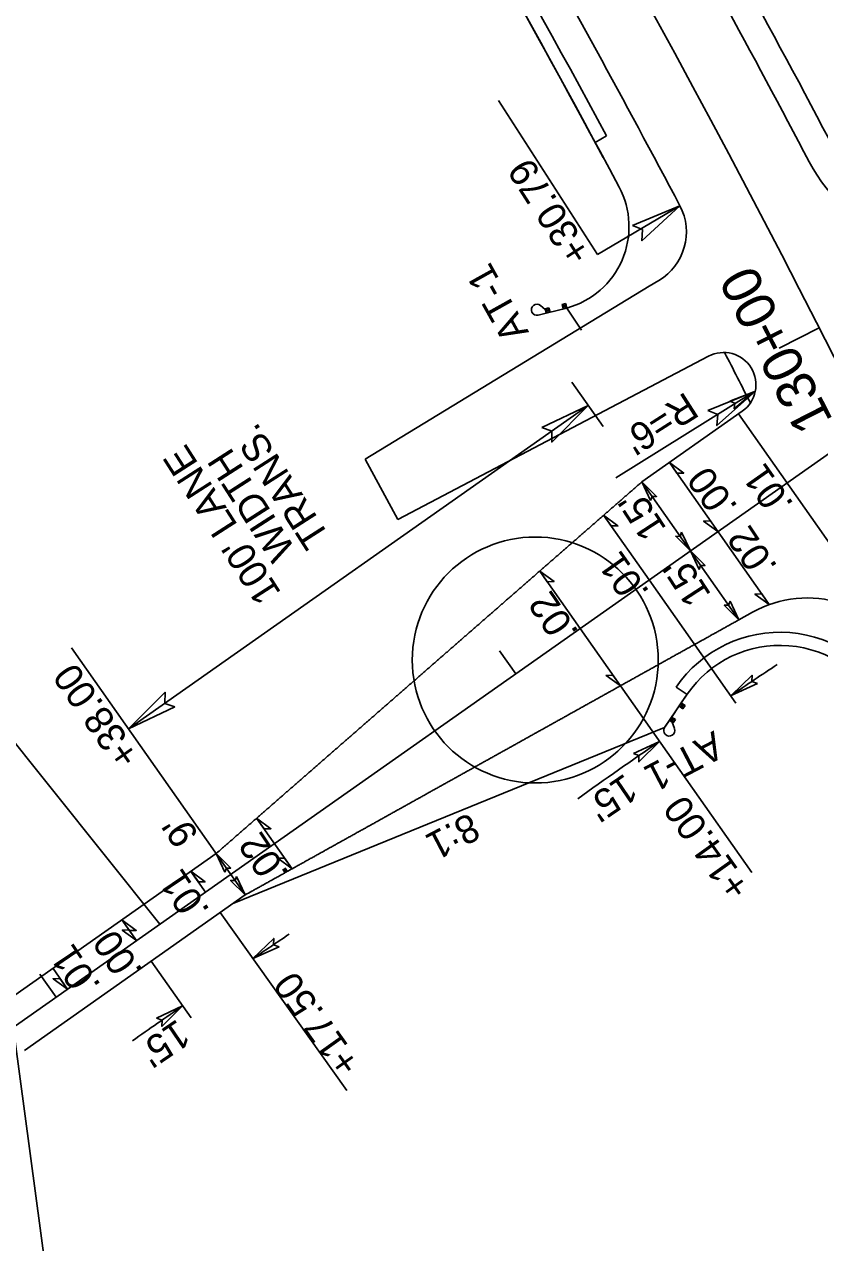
# Model space of a CAD drawing. Extents: x 472216 to 481979, y 489069 to 507339.
# Drawn here: x 477543.7 to 477685.2, y 499398.5 to 499615.3 of the extents above; entities that cross this region are included whole.
import ezdxf

# ---------------------------------------------------------------- set-up
doc = ezdxf.new("R2010")
doc.units = 0
for name, color, linetype in [('Old_Level_12', 7, 'Continuous'), ('Prop Drainage Structure Drop Inlet Grate 2 Narrow Slots and Sag Grates 840 24 CELL', 7, 'Continuous'), ('Prop Drainage Structure Drop Inlet Grate 2 Wide Slots and Sag Grates 840 22 Label', 7, 'Continuous'), ('Prop Drainage Structure Outlet Berm Ditch 850 10 CELL', 7, 'Continuous'), ('Prop Drainage Structure Pipe CSP 15in', 7, 'Continuous'), ('Prop Drainage Structure Pipe Plug CELL', 7, 'Continuous'), ('Prop Drainage Structure Pipe RCP 24in Class III Label', 7, 'Continuous'), ('Prop Drainage Structure Tops and Inverts LABEL', 7, 'Continuous'), ('Prop Earthen Structure False Sump CELL', 7, 'Continuous'), ('Prop Erosion Embankment Toe Protection CELL', 7, 'Continuous'), ('Sheet Block Revision CELL', 7, 'Continuous'), ('Sheet North Arrow Point CELL', 7, 'Continuous'), ('Sheet PE Seal Cell', 7, 'Continuous'), ('Sheet Plot Border Outside CELL', 7, 'Continuous'), ('Sheet Profile Grid Major CELL', 7, 'Continuous'), ('Sheet Profile Grid Minor CELL', 7, 'Continuous')]:
    doc.layers.add(name, color=color, linetype=linetype)

msp = doc.modelspace()

# ---------------------------------------------------------------- linework, layer by layer
at = {"layer": 'Old_Level_12'}
msp.add_line((477541.97, 499435.17), (477550.29, 499372.98), dxfattribs=at)
at = {"layer": 'Prop Drainage Structure Drop Inlet Grate 2 Narrow Slots and Sag Grates 840 24 CELL'}
for points in [[(477658.5, 499537.3), (477661.05, 499535.43), (477659.83, 499535.41)], [(477646.78, 499527.9), (477649.32, 499526.02), (477648.11, 499526.01)], [(477667.13, 499525.02), (477664.58, 499526.89), (477665.79, 499526.91)], [(477635.41, 499517.98), (477637.96, 499516.1), (477636.74, 499516.09)], [(477676.27, 499512.02), (477673.71, 499513.89), (477674.93, 499513.91)], [(477649.76, 499497.56), (477647.21, 499499.43), (477648.43, 499499.45)], [(477585.04, 499474.01), (477587.58, 499472.13), (477586.37, 499472.12)], [(477591.36, 499465.01), (477588.8, 499466.88), (477590.02, 499466.9)], [(477573.33, 499464.57), (477575.87, 499462.69), (477574.66, 499462.67)], [(477561.07, 499455.94), (477563.61, 499454.06), (477562.4, 499454.05)], [(477563.66, 499452.25), (477561.11, 499454.11), (477562.32, 499454.13)], [(477551.39, 499443.62), (477548.82, 499445.46), (477550.04, 499445.49)]]:
    msp.add_lwpolyline(points, close=True, dxfattribs=at)
at = {"layer": 'Prop Drainage Structure Drop Inlet Grate 2 Wide Slots and Sag Grates 840 22 Label'}
for p, q in [((477670.77, 499545.93), (477698.25, 499506.86)), ((477658.5, 499537.3), (477676.27, 499512.02)), ((477646.78, 499527.9), (477654.86, 499516.4)), ((477635.41, 499517.98), (477649.76, 499497.56)), ((477654.86, 499516.4), (477670.33, 499494.46)), ((477673.17, 499464.36), (477649.76, 499497.56)), ((477585.04, 499474.01), (477591.36, 499465.01)), ((477573.34, 499464.56), (477575.93, 499460.88)), ((477561.07, 499455.93), (477563.66, 499452.25)), ((477601.08, 499425.54), (477578.54, 499457.22)), ((477548.8, 499447.3), (477551.39, 499443.62)), ((477573.36, 499438.49), (477566.25, 499448.57))]:
    msp.add_line(p, q, dxfattribs=at)
for points in [[(477674.17, 499497.97), (477669.48, 499495.86), (477673.2, 499499.45), (477673.17, 499498.35)], [(477652.08, 499485.51), (477656.73, 499487.67), (477653.06, 499484.04), (477653.08, 499485.15)], [(477589.05, 499451.13), (477584.36, 499449.03), (477588.08, 499452.62), (477588.05, 499451.51)], [(477567.2, 499438.45), (477571.86, 499440.61), (477568.19, 499436.97), (477568.21, 499438.08)]]:
    msp.add_lwpolyline(points, close=True, dxfattribs=at)
for centre, start, end in [((478181.28, 498743.42), 123.6029, 124.21748), ((478171.52, 498737.28), 124.45106, 125.57021), ((478096.09, 498696.54), 123.72623, 124.21748), ((478086.65, 498690.22), 124.45106, 125.13332)]:
    msp.add_arc(centre, 910, start, end, dxfattribs=at)
at = {"layer": 'Prop Drainage Structure Outlet Berm Ditch 850 10 CELL'}
for points in [[(477651.94, 499579.44), (477660.36, 499582.98), (477653.6, 499576.76), (477653.7, 499578.73)], [(477665.33, 499546.56), (477673.79, 499550), (477666.95, 499543.86), (477667.08, 499545.83)], [(477669.26, 499548.24), (477673.54, 499549.85), (477670.04, 499546.87), (477670.13, 499547.85)], [(477635.78, 499543.52), (477644.04, 499547.43), (477637.55, 499540.92), (477637.57, 499542.89)], [(477655.15, 499530.55), (477653.59, 499533.85), (477656.2, 499531.26), (477655.41, 499531.26)], [(477660.66, 499524.88), (477662.22, 499521.58), (477659.61, 499524.17), (477660.4, 499524.16)], [(477663.78, 499518.28), (477662.22, 499521.58), (477664.83, 499518.99), (477664.04, 499518.99)], [(477669.29, 499512.61), (477670.85, 499509.31), (477668.25, 499511.9), (477669.03, 499511.89)], [(477570.5, 499493.81), (477562.24, 499489.9), (477568.73, 499496.41), (477568.71, 499494.44)], [(477579.4, 499464.43), (477577.84, 499467.73), (477580.44, 499465.14), (477579.66, 499465.14)], [(477581.45, 499463.67), (477583.02, 499460.37), (477580.41, 499462.96), (477581.2, 499462.95)]]:
    msp.add_lwpolyline(points, close=True, dxfattribs=at)
at = {"layer": 'Prop Drainage Structure Pipe Plug CELL'}
for p, q in [((477636.82, 499563.93), (477635.16, 499563.52)), ((477635.55, 499565.24), (477636.4, 499564.55)), ((477636.37, 499564.65), (477637.05, 499564.82)), ((477636.57, 499563.87), (477636.37, 499564.65)), ((477637.25, 499564.03), (477636.37, 499564.65)), ((477636.57, 499563.87), (477636.48, 499564.21)), ((477636.57, 499563.87), (477636.48, 499564.21)), ((477636.57, 499563.87), (477637.05, 499564.82)), ((477637.25, 499564.03), (477636.57, 499563.87)), ((477636.69, 499563.9), (477636.82, 499563.93)), ((477636.69, 499563.9), (477636.82, 499563.93)), ((477640.26, 499564.78), (477636.82, 499563.93)), ((477637.05, 499564.82), (477637.25, 499564.03)), ((477639.39, 499565.39), (477640.07, 499565.56)), ((477639.58, 499564.61), (477639.39, 499565.39)), ((477640.26, 499564.78), (477639.39, 499565.39)), ((477639.58, 499564.61), (477640.07, 499565.56)), ((477640.26, 499564.78), (477639.58, 499564.61)), ((477640.07, 499565.56), (477640.26, 499564.78)), ((477660.61, 499494.53), (477658.61, 499491.6)), ((477660.61, 499494.53), (477660.21, 499493.95)), ((477661.27, 499494.07), (477660.61, 499494.53)), ((477660.61, 499494.53), (477660.88, 499493.5)), ((477660.21, 499493.95), (477661.27, 499494.07)), ((477660.21, 499493.95), (477660.88, 499493.5)), ((477660.88, 499493.5), (477661.27, 499494.07)), ((477658.61, 499491.6), (477657.64, 499490.18)), ((477658.89, 499492.01), (477658.5, 499491.44)), ((477658.5, 499491.44), (477659.56, 499491.56)), ((477658.5, 499491.44), (477658.79, 499491.24)), ((477658.5, 499491.44), (477658.79, 499491.24)), ((477658.5, 499491.44), (477659.16, 499490.98)), ((477658.57, 499491.55), (477658.64, 499491.66)), ((477658.57, 499491.55), (477658.64, 499491.66)), ((477659.56, 499491.56), (477658.89, 499492.01)), ((477658.89, 499492.01), (477659.16, 499490.98)), ((477659.39, 499489.95), (477659.01, 499491.09)), ((477659.16, 499490.98), (477659.56, 499491.56))]:
    msp.add_line(p, q, dxfattribs=at)
for centre, major_axis, start_param, end_param in [((477634.92, 499564.48), (0.238, -0.964), 2.210226, 6.283185), ((477658.46, 499489.62), (0.82, -0.56), 3.141593, 7.214552)]:
    msp.add_ellipse(centre, major_axis=major_axis, ratio=0.995379, start_param=start_param, end_param=end_param, dxfattribs=at)
at = {"layer": 'Prop Drainage Structure Pipe RCP 24in Class III Label'}
for p, q in [((477647.31, 499595.39), (477645.27, 499594.26)), ((477654.89, 499568.69), (477604.36, 499537.92)), ((477654.89, 499568.69), (477656.6, 499569.7)), ((477665.45, 499556.2), (477610.16, 499527.16)), ((477653.59, 499533.85), (477671.45, 499546.41)), ((477610.16, 499527.16), (477604.36, 499537.92)), ((477673.29, 499510.67), (477670.85, 499509.31)), ((477659.71, 499497.34), (477661.63, 499496.03)), ((477538.52, 499440.07), (477577.84, 499467.73)), ((477543.7, 499432.71), (477583.02, 499460.37))]:
    msp.add_line(p, q, dxfattribs=at)
for centre, radius, start, end in [((475792.47, 498595.18), 2137, 27.76736, 31.27221), ((475792.47, 498595.18), 2113, 27.87148, 31.27221), ((477709.93, 499604.75), 30, 207.7674, 289.311), ((477651.52, 499578.31), 10, 300.535, 27.8715), ((477668.15, 499551.12), 5.75, 305.1222, 117.9534), ((477683.03, 499493.2), 20, 25.4079, 119.1278)]:
    msp.add_arc(centre, radius, start, end, dxfattribs=at)
for points in [[(477653.59, 499533.85), (477653.08, 499533.4), (477652.57, 499532.96), (477652.05, 499532.51), (477651.54, 499532.06), (477651.03, 499531.61), (477650.52, 499531.17), (477650.01, 499530.72), (477649.5, 499530.27), (477648.98, 499529.83), (477648.47, 499529.38), (477647.96, 499528.93), (477647.45, 499528.49), (477646.94, 499528.04), (477646.42, 499527.59), (477645.91, 499527.15), (477645.4, 499526.7), (477644.89, 499526.25), (477644.38, 499525.81), (477643.87, 499525.36), (477643.35, 499524.91), (477642.84, 499524.47), (477642.33, 499524.02), (477641.82, 499523.57), (477641.31, 499523.13), (477640.79, 499522.68), (477640.28, 499522.23), (477639.77, 499521.79), (477639.26, 499521.34), (477638.75, 499520.89), (477638.24, 499520.45), (477637.72, 499520), (477637.21, 499519.55), (477636.7, 499519.11), (477636.19, 499518.66), (477635.68, 499518.21), (477635.16, 499517.77), (477634.65, 499517.32), (477634.14, 499516.87), (477633.63, 499516.43), (477633.12, 499515.98), (477632.61, 499515.53), (477632.09, 499515.08), (477631.58, 499514.64), (477631.07, 499514.19), (477630.56, 499513.74), (477630.05, 499513.3), (477629.53, 499512.85), (477629.02, 499512.4), (477628.51, 499511.96), (477628, 499511.51), (477627.49, 499511.06), (477626.98, 499510.62), (477626.46, 499510.17), (477625.95, 499509.72), (477625.44, 499509.28), (477624.93, 499508.83), (477624.42, 499508.38), (477623.9, 499507.94), (477623.39, 499507.49), (477622.88, 499507.04), (477622.37, 499506.6), (477621.86, 499506.15), (477621.34, 499505.7), (477620.83, 499505.26), (477620.32, 499504.81), (477619.81, 499504.36), (477619.3, 499503.92), (477618.79, 499503.47), (477618.27, 499503.02), (477617.76, 499502.58), (477617.25, 499502.13), (477616.74, 499501.68), (477616.23, 499501.24), (477615.71, 499500.79)], [(477670.85, 499509.31), (477670.26, 499508.98), (477669.66, 499508.65), (477669.07, 499508.32), (477668.48, 499507.99), (477667.88, 499507.66), (477667.29, 499507.33), (477666.7, 499507), (477666.1, 499506.67), (477665.51, 499506.33), (477664.92, 499506), (477664.32, 499505.67), (477663.73, 499505.34), (477663.14, 499505.01), (477662.54, 499504.68), (477661.95, 499504.35), (477661.35, 499504.02), (477660.76, 499503.69), (477660.17, 499503.36), (477659.57, 499503.03), (477658.98, 499502.7), (477658.39, 499502.37), (477657.79, 499502.04), (477657.2, 499501.7), (477656.61, 499501.37), (477656.01, 499501.04), (477655.42, 499500.71), (477654.83, 499500.38), (477654.23, 499500.05), (477653.64, 499499.72), (477653.05, 499499.39), (477652.45, 499499.06), (477651.86, 499498.73), (477651.27, 499498.4), (477650.67, 499498.07), (477650.08, 499497.74), (477649.49, 499497.41), (477648.89, 499497.07), (477648.3, 499496.74), (477647.7, 499496.41), (477647.11, 499496.08), (477646.52, 499495.75), (477645.92, 499495.42), (477645.33, 499495.09), (477644.74, 499494.76), (477644.14, 499494.43), (477643.55, 499494.1), (477642.96, 499493.77), (477642.36, 499493.44), (477641.77, 499493.11), (477641.18, 499492.78), (477640.58, 499492.45), (477639.99, 499492.11), (477639.4, 499491.78), (477638.8, 499491.45), (477638.21, 499491.12), (477637.62, 499490.79), (477637.02, 499490.46), (477636.43, 499490.13), (477635.84, 499489.8), (477635.24, 499489.47), (477634.65, 499489.14), (477634.06, 499488.81), (477633.46, 499488.48), (477632.87, 499488.15), (477632.27, 499487.82), (477631.68, 499487.48), (477631.09, 499487.15), (477630.49, 499486.82), (477629.9, 499486.49), (477629.31, 499486.16), (477628.71, 499485.83), (477628.12, 499485.5), (477627.53, 499485.17), (477626.93, 499484.84)], [(477615.71, 499500.79), (477615.2, 499500.34), (477614.69, 499499.89), (477614.18, 499499.45), (477613.67, 499499), (477613.16, 499498.55), (477612.64, 499498.11), (477612.13, 499497.66), (477611.62, 499497.21), (477611.11, 499496.77), (477610.6, 499496.32), (477610.08, 499495.87), (477609.57, 499495.43), (477609.06, 499494.98), (477608.55, 499494.53), (477608.04, 499494.09), (477607.53, 499493.64), (477607.01, 499493.19), (477606.5, 499492.75), (477605.99, 499492.3), (477605.48, 499491.85), (477604.97, 499491.41), (477604.45, 499490.96), (477603.94, 499490.51), (477603.43, 499490.07), (477602.92, 499489.62), (477602.41, 499489.17), (477601.9, 499488.73), (477601.38, 499488.28), (477600.87, 499487.83), (477600.36, 499487.39), (477599.85, 499486.94), (477599.34, 499486.49), (477598.82, 499486.05), (477598.31, 499485.6), (477597.8, 499485.15), (477597.29, 499484.71), (477596.78, 499484.26), (477596.26, 499483.81), (477595.75, 499483.36), (477595.24, 499482.92), (477594.73, 499482.47), (477594.22, 499482.02), (477593.71, 499481.58), (477593.19, 499481.13), (477592.68, 499480.68), (477592.17, 499480.24), (477591.66, 499479.79), (477591.15, 499479.34), (477590.63, 499478.9), (477590.12, 499478.45), (477589.61, 499478), (477589.1, 499477.56), (477588.59, 499477.11), (477588.08, 499476.66), (477587.56, 499476.22), (477587.05, 499475.77), (477586.54, 499475.32), (477586.03, 499474.88), (477585.52, 499474.43), (477585, 499473.98), (477584.49, 499473.54), (477583.98, 499473.09), (477583.47, 499472.64), (477582.96, 499472.2), (477582.45, 499471.75), (477581.93, 499471.3), (477581.42, 499470.86), (477580.91, 499470.41), (477580.4, 499469.96), (477579.89, 499469.52), (477579.37, 499469.07), (477578.86, 499468.62), (477577.84, 499467.73)], [(477626.93, 499484.84), (477626.34, 499484.51), (477625.75, 499484.18), (477625.15, 499483.85), (477624.56, 499483.52), (477623.97, 499483.19), (477623.37, 499482.85), (477622.78, 499482.52), (477622.19, 499482.19), (477621.59, 499481.86), (477621, 499481.53), (477620.41, 499481.2), (477619.81, 499480.87), (477619.22, 499480.54), (477618.62, 499480.21), (477618.03, 499479.88), (477617.44, 499479.55), (477616.84, 499479.22), (477616.25, 499478.89), (477615.66, 499478.56), (477615.06, 499478.22), (477614.47, 499477.89), (477613.88, 499477.56), (477613.28, 499477.23), (477612.69, 499476.9), (477612.1, 499476.57), (477611.5, 499476.24), (477610.91, 499475.91), (477610.32, 499475.58), (477609.72, 499475.25), (477609.13, 499474.92), (477608.54, 499474.59), (477607.94, 499474.26), (477607.35, 499473.93), (477606.76, 499473.59), (477606.16, 499473.26), (477605.57, 499472.93), (477604.97, 499472.6), (477604.38, 499472.27), (477603.79, 499471.94), (477603.19, 499471.61), (477602.6, 499471.28), (477602.01, 499470.95), (477601.41, 499470.62), (477600.82, 499470.29), (477600.23, 499469.96), (477599.63, 499469.63), (477599.04, 499469.3), (477598.45, 499468.97), (477597.85, 499468.63), (477597.26, 499468.3), (477596.67, 499467.97), (477596.07, 499467.64), (477595.48, 499467.31), (477594.89, 499466.98), (477594.29, 499466.65), (477593.7, 499466.32), (477593.11, 499465.99), (477592.51, 499465.66), (477591.92, 499465.33), (477591.33, 499465), (477590.73, 499464.67), (477590.14, 499464.34), (477589.54, 499464), (477588.95, 499463.67), (477588.36, 499463.34), (477587.76, 499463.01), (477587.17, 499462.68), (477586.58, 499462.35), (477585.98, 499462.02), (477585.39, 499461.69), (477584.8, 499461.36), (477584.2, 499461.03), (477583.02, 499460.37)]]:
    msp.add_spline(points, degree=3, dxfattribs=at)
at = {"layer": 'Prop Drainage Structure Tops and Inverts LABEL'}
msp.add_line((477661.66, 499496.08), (477660.61, 499494.53), dxfattribs=at)
for centre, radius, start, end in [((475792.47, 498595.18), 2105, 28.08923, 31.27221), ((477636.3, 499579.25), 15, 285.3202, 28.0892), ((477678.17, 499484.77), 20, 25.2559, 145.5873)]:
    msp.add_arc(centre, radius, start, end, dxfattribs=at)
at = {"layer": 'Prop Earthen Structure False Sump CELL'}
for centre, radius, start, end in [((475792.47, 498595.18), 2107.33, 28.33547, 31.27221), ((477678.17, 499484.77), 22.33, 25.2559, 145.743)]:
    msp.add_arc(centre, radius, start, end, dxfattribs=at)
at = {"layer": 'Prop Erosion Embankment Toe Protection CELL'}
for p, q in [((477640.26, 499564.78), (477642.84, 499560.83)), ((477657.64, 499490.18), (477661.66, 499496.08)), ((477657.63, 499490.18), (477580.95, 499458.92))]:
    msp.add_line(p, q, dxfattribs=at)
for centre, radius, start, end in [((475792.47, 498595.18), 2142, 27.32635, 31.27221), ((475792.47, 498595.18), 2105, 28.08923, 31.27221), ((475792.47, 498595.18), 2105, 28.25175, 31.27221), ((477636.3, 499579.25), 15, 285.3202, 28.0892), ((475792.47, 498595.18), 2108, 26.8687, 27.1427), ((477678.17, 499484.77), 20, 25.2559, 145.5873)]:
    msp.add_arc(centre, radius, start, end, dxfattribs=at)
at = {"layer": 'Sheet Block Revision CELL'}
for p, q in [((477645.67, 499574.29), (477628.09, 499601.69)), ((477660.36, 499582.98), (477645.67, 499574.29)), ((477641.12, 499551.58), (477646.68, 499543.68)), ((477648.96, 499534.59), (477673.54, 499549.85)), ((477562.24, 499489.9), (477644.04, 499547.43)), ((477653.59, 499533.85), (477670.85, 499509.31)), ((477552.1, 499504.32), (477583.02, 499460.37))]:
    msp.add_line(p, q, dxfattribs=at)
at = {"layer": 'Sheet North Arrow Point CELL'}
for p, q in [((477541.11, 499436.39), (477693.94, 499543.89)), ((477541.11, 499436.39), (477693.94, 499543.89)), ((477529, 499503.69), (477567.81, 499455.18))]:
    msp.add_line(p, q, dxfattribs=at)
for centre, radius, start, end in [((476923.64, 499177.62), 900, 24.00169, 46.49452), ((475792.47, 498595.18), 2125, 7.92268, 31.27221)]:
    msp.add_arc(centre, radius, start, end, dxfattribs=at)
at = {"layer": 'Sheet PE Seal Cell'}
for p, q in [((477631.14, 499499.72), (477628.26, 499503.81)), ((477549.35, 499442.19), (477546.47, 499446.27))]:
    msp.add_line(p, q, dxfattribs=at)
at = {"layer": 'Sheet Plot Border Outside CELL'}
msp.add_circle((477634.62, 499502.16), 21.88, dxfattribs=at)
at = {"layer": 'Sheet Profile Grid Minor CELL'}
msp.add_line((477685.16, 499561.27), (477678.04, 499557.63), dxfattribs=at)

# ---------------------------------------------------------------- texts
at = {"layer": 'Prop Drainage Structure Drop Inlet Grate 2 Narrow Slots and Sag Grates 840 24 CELL'}
for s, rotation, p in [('.00', 125.1222, (477670.79, 499529.43)), ('.01', 125.1222, (477680.73, 499529.89)), ('.02', 123.831, (477677.85, 499518.78)), ('.01', 125.1222, (477655.06, 499514.28)), ('.02', 123.831, (477642.47, 499507.12)), ('.02', 123.831, (477590.89, 499464.25)), ('.01', 123.831, (477576.81, 499457.63)), ('.00', 123.831, (477564.92, 499446.88)), ('.01', 123.831, (477557.44, 499444.26))]:
    msp.add_text(s, height=5, rotation=rotation, dxfattribs=at).set_placement(p)
at = {"layer": 'Prop Drainage Structure Drop Inlet Grate 2 Wide Slots and Sag Grates 840 22 Label'}
for s, rotation, p in [("15'", 214.2787, (477650.57, 499482.11)), ('+14.00', 125.4359, (477673.16, 499461.7)), ('+17.50', 125.4359, (477603.76, 499430.34)), ("15'", 214.2787, (477570.94, 499438.41))]:
    msp.add_text(s, height=5, rotation=rotation, dxfattribs=at).set_placement(p)
at = {"layer": 'Prop Drainage Structure Pipe CSP 15in'}
for s, rotation, p in [('+30.79', 122.6818, (477644.82, 499574.51)), ("R=6'", 212.5808, (477661.4, 499549.98)), ('TRANS.', 122.6818, (477598.18, 499524.04)), ("100' LANE", 122.6818, (477589.5, 499514.09)), ('WIDTH', 122.6818, (477592.09, 499521.79)), ("15'", 123.0826, (477658.08, 499525.54)), ("15'", 123.0826, (477666.03, 499513.78)), ('+38.00', 125.1222, (477564.49, 499485.12)), ("9'", 123.0826, (477574.87, 499471.01)), ('8:1', 207.5947, (477622.98, 499475.11))]:
    msp.add_text(s, height=5, rotation=rotation, dxfattribs=at).set_placement(p)
at = {"layer": 'Prop Drainage Structure Pipe Plug CELL'}
for rotation, p in [(119.1417, (477633.55, 499560.49)), (207.6484, (477666.42, 499489.64))]:
    msp.add_text('AT-1', height=5, rotation=rotation, dxfattribs=at).set_placement(p)
at = {"layer": 'Sheet Profile Grid Major CELL'}
msp.add_text('130+00', height=7, rotation=117.0413, dxfattribs=at).set_placement((477687.69, 499544.79))

doc.saveas('drawing.dxf')
